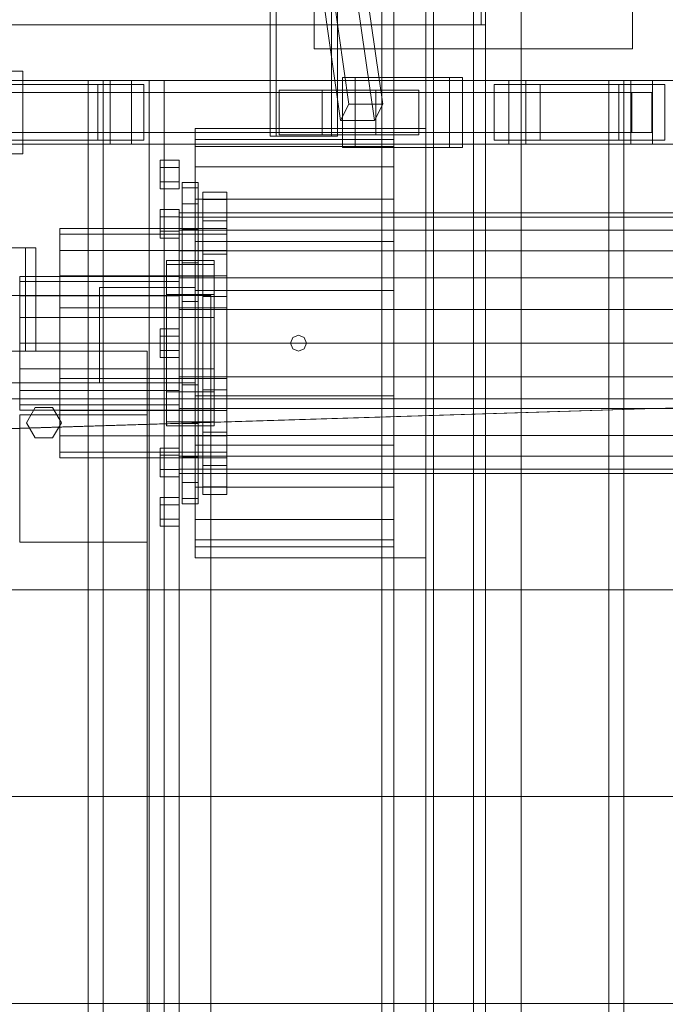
# Model space of a CAD drawing. Header units: millimetres. Extents: x -4738 to 65662, y -68080 to 6847.
# Tile 485 of 656: x 9548 to 9954, y -18130 to -17512. Entities that reach past the tile are written whole.
import ezdxf

# ---------------------------------------------------------------- set-up
doc = ezdxf.new("R2010")
doc.units = ezdxf.units.MM
for name, color, linetype, lineweight in [('COTAS_O', 1, 'Continuous', 0), ('superior_C01', 7, 'Continuous', 0), ('superior_mezcladora', 7, 'Continuous', 0)]:
    doc.layers.add(name, color=color, linetype=linetype, lineweight=lineweight)
doc.dimstyles.new('R19_100', dxfattribs={"dimtxt": 250, "dimasz": 150, "dimexe": 150, "dimexo": 80, "dimgap": 100, "dimtad": 1, "dimtih": 1, "dimtoh": 1, "dimdsep": 46, "dimcen": 0.09, "dimadec": 0, "dimazin": 0, "dimtfac": 1, "dimtdec": 4, "dimtofl": 0, "dimtmove": 0, "dimatfit": 3, "dimfxl": 1, "dimtolj": 1, "dimtzin": 0, "dimarcsym": 0})

# ---------------------------------------------------------------- blocks, each defined once
blk = doc.blocks.new('DIM_R30_39')
at = {"layer": 'COTAS_O'}
for p, q in [((9108.38, -17350), (9063.38, -17500)), ((9808.38, -17350), (9108.38, -17350)), ((9108.38, -18650), (9108.38, -17350)), ((9108.38, -17350), (9153.38, -17500)), ((9108.38, -18650), (9063.38, -18500)), ((9108.38, -18650), (9153.38, -18500)), ((9808.38, -18650), (9108.38, -18650))]:
    blk.add_line(p, q, dxfattribs=at)
blk.add_text('1300 O', height=250, rotation=90, dxfattribs=at).set_placement((9008.38, -18000))

msp = doc.modelspace()

# ---------------------------------------------------------------- linework, layer by layer
at = {"layer": 'superior_C01'}
for p, q in [((9838.242, -17515), (9838.242, -17225)), ((9840.938, -17225), (9840.938, -17515)), ((9705.584, -17240), (9705.584, -17585)), ((9709.358, -17585), (9709.358, -17240)), ((9744.102, -17585), (9744.102, -17240)), ((9747.877, -17240), (9747.877, -17585)), ((9755.158, -17564.864), (9719.569, -17314.864)), ((9776.344, -17564.864), (9740.754, -17314.864)), ((9714.324, -17325.136), (9749.913, -17575.136)), ((9771.098, -17575.136), (9735.509, -17325.136)), ((9106.386, -17515), (9838.242, -17515)), ((9840.938, -17515), (9109.083, -17515)), ((9840.938, -17515), (9838.242, -17515)), ((9488.527, -17544), (9550.157, -17544)), ((9548, -17544), (9550.157, -17544)), ((9550.157, -17544), (9550.157, -17596)), ((9818.401, -17548), (9750.994, -17548)), ((9750.994, -17548), (9750.994, -17592)), ((9759.082, -17548), (9750.994, -17548)), ((9759.082, -17592), (9759.082, -17548)), ((9759.082, -17548), (9826.49, -17548)), ((9818.401, -17592), (9818.401, -17548)), ((9818.401, -17548), (9826.49, -17548)), ((9826.49, -17548), (9826.49, -17592)), ((9605.003, -17550), (8449.442, -17550)), ((8462.923, -17550), (9618.484, -17550)), ((9597.299, -17552.5), (9519.111, -17552.5)), ((9855.572, -17550), (9528.163, -17550)), ((9538.948, -17550), (9866.357, -17550)), ((9548, -17552.5), (9626.188, -17552.5)), ((9629.655, -17550), (9591.136, -17550)), ((9591.136, -17550), (9591.136, -18450)), ((9600.573, -17550), (9591.136, -17550)), ((9597.299, -17587.5), (9597.299, -17552.5)), ((9597.299, -17552.5), (9626.188, -17552.5)), ((9600.573, -18450), (9600.573, -17550)), ((9600.573, -17550), (9639.092, -17550)), ((9605.003, -17550), (9605.003, -17590)), ((9618.484, -17550), (9605.003, -17550)), ((9932.413, -17550), (9605.003, -17550)), ((9618.484, -17590), (9618.484, -17550)), ((9618.484, -17550), (9945.893, -17550)), ((9626.188, -17552.5), (9626.188, -17587.5)), ((9629.655, -18450), (9629.655, -17550)), ((9629.655, -17550), (9639.092, -17550)), ((9639.092, -17550), (9639.092, -18450)), ((9875.409, -17552.5), (9846.52, -17552.5)), ((9846.52, -17552.5), (9846.52, -17587.5)), ((9924.708, -17552.5), (9846.52, -17552.5)), ((9855.572, -17550), (9855.572, -17590)), ((9866.357, -17550), (9855.572, -17550)), ((10370.76, -17550), (9855.572, -17550)), ((9866.357, -17590), (9866.357, -17550)), ((9866.357, -17550), (10381.545, -17550)), ((9875.409, -17587.5), (9875.409, -17552.5)), ((9875.409, -17552.5), (9953.597, -17552.5)), ((9957.064, -17550), (9918.545, -17550)), ((9918.545, -17550), (9918.545, -18450)), ((9927.982, -17550), (9918.545, -17550)), ((9924.708, -17587.5), (9924.708, -17552.5)), ((9924.708, -17552.5), (9953.597, -17552.5)), ((9927.982, -18450), (9927.982, -17550)), ((9927.982, -17550), (9966.501, -17550)), ((9932.413, -17550), (9932.413, -17590)), ((9945.893, -17550), (9932.413, -17550)), ((10447.6, -17550), (9932.413, -17550)), ((9945.893, -17590), (9945.893, -17550)), ((9945.893, -17550), (10461.081, -17550)), ((9953.597, -17552.5), (9953.597, -17587.5)), ((9527.259, -17557.5), (9932.856, -17557.5)), ((9945.45, -17557.5), (9539.852, -17557.5)), ((9738.324, -17556), (9711.361, -17556)), ((9711.361, -17556), (9711.361, -17584)), ((9772.025, -17556), (9711.361, -17556)), ((9738.324, -17584), (9738.324, -17556)), ((9738.324, -17556), (9798.988, -17556)), ((9772.025, -17584), (9772.025, -17556)), ((9772.025, -17556), (9798.988, -17556)), ((9798.988, -17556), (9798.988, -17584)), ((9932.856, -17582.5), (9932.856, -17557.5)), ((9932.856, -17557.5), (9945.45, -17557.5)), ((9945.45, -17557.5), (9945.45, -17582.5)), ((9749.913, -17575.136), (9755.158, -17564.864)), ((9755.158, -17564.864), (9776.344, -17564.864)), ((9776.344, -17564.864), (9771.098, -17575.136)), ((9771.098, -17575.136), (9749.913, -17575.136)), ((9527.259, -17582.5), (9932.856, -17582.5)), ((9539.852, -17582.5), (9945.45, -17582.5)), ((9705.584, -17585), (9744.102, -17585)), ((9705.584, -17585), (9709.358, -17585)), ((9747.877, -17585), (9709.358, -17585)), ((9711.361, -17584), (9738.324, -17584)), ((9711.361, -17584), (9772.025, -17584)), ((9798.988, -17584), (9738.324, -17584)), ((9747.877, -17585), (9744.102, -17585)), ((9798.988, -17584), (9772.025, -17584)), ((9945.45, -17582.5), (9932.856, -17582.5)), ((8449.442, -17590), (9605.003, -17590)), ((8462.923, -17590), (9618.484, -17590)), ((9597.299, -17587.5), (9519.111, -17587.5)), ((9528.163, -17590), (9855.572, -17590)), ((9538.948, -17590), (9866.357, -17590)), ((9626.188, -17587.5), (9548, -17587.5)), ((9626.188, -17587.5), (9597.299, -17587.5)), ((9605.003, -17590), (9618.484, -17590)), ((9605.003, -17590), (9932.413, -17590)), ((9618.484, -17590), (9945.893, -17590)), ((9750.994, -17592), (9818.401, -17592)), ((9750.994, -17592), (9759.082, -17592)), ((9826.49, -17592), (9759.082, -17592)), ((9826.49, -17592), (9818.401, -17592)), ((9846.52, -17587.5), (9875.409, -17587.5)), ((9924.708, -17587.5), (9846.52, -17587.5)), ((9855.572, -17590), (9866.357, -17590)), ((9855.572, -17590), (10370.76, -17590)), ((9866.357, -17590), (10381.545, -17590)), ((9953.597, -17587.5), (9875.409, -17587.5)), ((9953.597, -17587.5), (9924.708, -17587.5)), ((9932.413, -17590), (9945.893, -17590)), ((9932.413, -17590), (10447.6, -17590)), ((9945.893, -17590), (10461.081, -17590)), ((9550.157, -17596), (9488.527, -17596)), ((9550.157, -17596), (9548, -17596)), ((1103.221, -17750), (10242.208, -17750)), ((10243.564, -17750), (1104.577, -17750)), ((9445.582, -17771.702), (10143.539, -17750)), ((10145.146, -17750), (9447.19, -17771.702)), ((9464.026, -17870), (10143.539, -17870)), ((10145.146, -17870), (9465.634, -17870)), ((9464.026, -18000), (10143.539, -18000)), ((10145.146, -18000), (9465.634, -18000)), ((9464.026, -18130), (10143.539, -18130)), ((10145.146, -18130), (9465.634, -18130))]:
    msp.add_line(p, q, dxfattribs=at)
at = {"layer": 'superior_mezcladora'}
for p, q in [((9775.881, -17250), (9775.881, -18750)), ((9783.381, -18750), (9783.381, -17250)), ((9840.881, -18750), (9840.881, -17250)), ((9808.381, -18650), (9808.381, -17350)), ((9833.381, -17350), (9833.381, -18650)), ((9733.381, -17530), (9733.381, -17370)), ((9808.381, -18625), (9808.381, -17375)), ((9833.381, -17375), (9833.381, -18625)), ((9933.381, -17370), (9933.381, -17530)), ((9803.381, -18600), (9803.381, -17400)), ((9808.381, -17400), (9808.381, -18600)), ((9863.381, -17400), (9863.381, -18600)), ((9933.381, -17530), (9733.381, -17530)), ((9658.381, -17850), (9658.381, -17580)), ((9658.381, -17580), (9803.381, -17580)), ((9803.381, -17580), (9803.381, -17850)), ((9658.381, -17591.361), (9658.381, -17587)), ((9783.381, -17587), (9658.381, -17587)), ((9658.381, -17591.361), (9658.381, -17604.149)), ((9658.381, -17591.361), (9783.381, -17591.361)), ((9783.381, -17587), (9783.381, -17591.361)), ((9783.381, -17591.361), (9783.381, -17604.149)), ((9636.381, -17604.5), (9636.381, -17600)), ((9648.381, -17600), (9636.381, -17600)), ((9636.381, -17604.5), (9636.381, -17613.5)), ((9636.381, -17604.5), (9648.381, -17604.5)), ((9648.381, -17600), (9648.381, -17604.5)), ((9648.381, -17604.5), (9648.381, -17613.5)), ((9658.381, -17604.149), (9658.381, -17624.49)), ((9658.381, -17604.149), (9783.381, -17604.149)), ((9783.381, -17604.149), (9783.381, -17624.49)), ((9636.381, -17613.5), (9636.381, -17618)), ((9636.381, -17613.5), (9648.381, -17613.5)), ((9648.381, -17613.5), (9648.381, -17618)), ((9650.381, -17617.441), (9650.381, -17614)), ((9660.381, -17614), (9650.381, -17614)), ((9660.381, -17614), (9660.381, -17617.441)), ((9636.381, -17618), (9648.381, -17618)), ((9650.381, -17617.441), (9650.381, -17627.531)), ((9650.381, -17617.441), (9660.381, -17617.441)), ((9660.381, -17617.441), (9660.381, -17627.531)), ((9663.381, -17624.65), (9663.381, -17620)), ((9678.381, -17620), (9663.381, -17620)), ((9678.381, -17620), (9678.381, -17624.65)), ((9650.381, -17627.531), (9650.381, -17643.582)), ((9650.381, -17627.531), (9660.381, -17627.531)), ((9658.381, -17624.49), (9658.381, -17651)), ((9658.381, -17624.49), (9783.381, -17624.49)), ((9660.381, -17627.531), (9660.381, -17643.582)), ((9663.381, -17624.65), (9663.381, -17638.143)), ((9663.381, -17624.65), (9678.381, -17624.65)), ((9678.381, -17624.65), (9678.381, -17638.143)), ((9783.381, -17624.49), (9783.381, -17651)), ((9636.381, -17635.547), (9636.381, -17631.047)), ((9648.381, -17631.047), (9636.381, -17631.047)), ((9636.381, -17635.547), (9636.381, -17644.547)), ((9636.381, -17635.547), (9648.381, -17635.547)), ((9648.381, -17631.047), (9648.381, -17635.547)), ((9648.381, -17635.794), (9648.381, -17633)), ((16168.381, -17633), (9648.381, -17633)), ((9648.381, -17635.547), (9648.381, -17644.547)), ((9648.381, -17635.794), (9648.381, -17643.986)), ((9648.381, -17635.794), (16168.381, -17635.794)), ((9663.381, -17638.143), (9663.381, -17659.16)), ((9663.381, -17638.143), (9678.381, -17638.143)), ((9678.381, -17638.143), (9678.381, -17659.16)), ((9573.381, -17646.524), (9573.381, -17643)), ((9678.381, -17643), (9573.381, -17643)), ((9573.381, -17646.524), (9573.381, -17656.751)), ((9573.381, -17646.524), (9678.381, -17646.524)), ((9636.381, -17644.547), (9636.381, -17649.047)), ((9636.381, -17644.547), (9648.381, -17644.547)), ((9648.381, -17643.986), (9648.381, -17657.017)), ((9648.381, -17643.986), (16168.381, -17643.986)), ((9648.381, -17644.547), (9648.381, -17649.047)), ((9650.381, -17643.582), (9650.381, -17664.5)), ((9650.381, -17643.582), (9660.381, -17643.582)), ((9660.381, -17643.582), (9660.381, -17664.5)), ((9678.381, -17643), (9678.381, -17646.524)), ((9678.381, -17646.524), (9678.381, -17656.751)), ((9636.381, -17649.047), (9648.381, -17649.047)), ((9658.381, -17651), (9658.381, -17681.871)), ((9658.381, -17651), (9783.381, -17651)), ((9783.381, -17651), (9783.381, -17681.871)), ((9551.907, -17655), (9532.926, -17655)), ((9558.381, -17655), (9551.907, -17655)), ((9551.907, -17720), (9551.907, -17655)), ((9558.381, -17655), (9558.381, -17720)), ((9573.381, -17656.751), (9573.381, -17672.679)), ((9573.381, -17656.751), (9678.381, -17656.751)), ((9648.381, -17657.017), (9648.381, -17674)), ((9648.381, -17657.017), (16168.381, -17657.017)), ((9663.381, -17659.16), (9663.381, -17685.643)), ((9663.381, -17659.16), (9678.381, -17659.16)), ((9678.381, -17656.751), (9678.381, -17672.679)), ((9678.381, -17659.16), (9678.381, -17685.643)), ((9640.381, -17665.545), (9640.381, -17663)), ((9670.381, -17663), (9640.381, -17663)), ((9640.381, -17665.545), (9640.381, -17672.931)), ((9640.381, -17665.545), (9670.381, -17665.545)), ((9650.381, -17664.5), (9650.381, -17688.859)), ((9650.381, -17664.5), (9660.381, -17664.5)), ((9660.381, -17664.5), (9660.381, -17688.859)), ((9670.381, -17663), (9670.381, -17665.545)), ((9670.381, -17665.545), (9670.381, -17672.931)), ((9573.381, -17672.679), (9573.381, -17692.751)), ((9573.381, -17672.679), (9678.381, -17672.679)), ((9678.381, -17672.679), (9678.381, -17692.751)), ((9548.381, -17676.197), (9548.381, -17673)), ((9648.381, -17673), (9548.381, -17673)), ((9548.381, -17676.197), (9548.381, -17685.302)), ((9548.381, -17676.197), (9648.381, -17676.197)), ((9640.381, -17672.931), (9640.381, -17684.435)), ((9640.381, -17672.931), (9670.381, -17672.931)), ((9648.381, -17673), (9648.381, -17676.197)), ((9648.381, -17674), (9648.381, -17693.777)), ((9648.381, -17674), (16168.381, -17674)), ((9648.381, -17676.197), (9648.381, -17685.302)), ((9670.381, -17672.931), (9670.381, -17684.435)), ((9158.381, -17685), (9668.381, -17685)), ((9548.381, -17685.302), (9548.381, -17698.927)), ((9548.381, -17685.302), (9648.381, -17685.302)), ((9598.381, -17740), (9598.381, -17680)), ((9598.381, -17680), (9658.381, -17680)), ((9640.381, -17684.435), (9640.381, -17698.931)), ((9640.381, -17684.435), (9670.381, -17684.435)), ((9648.381, -17685.302), (9648.381, -17698.927)), ((9658.381, -17680), (9658.381, -17740)), ((9658.381, -17681.871), (9658.381, -17715)), ((9658.381, -17681.871), (9783.381, -17681.871)), ((9668.381, -17685), (9668.381, -18315)), ((9670.381, -17684.435), (9670.381, -17698.931)), ((9783.381, -17681.871), (9783.381, -17715)), ((9650.381, -17688.859), (9650.381, -17715)), ((9650.381, -17688.859), (9660.381, -17688.859)), ((9660.381, -17688.859), (9660.381, -17715)), ((9663.381, -17685.643), (9663.381, -17715)), ((9663.381, -17685.643), (9678.381, -17685.643)), ((9678.381, -17685.643), (9678.381, -17715)), ((9573.381, -17692.751), (9573.381, -17715)), ((9573.381, -17692.751), (9678.381, -17692.751)), ((9648.381, -17693.777), (9648.381, -17715)), ((9648.381, -17693.777), (16168.381, -17693.777)), ((9678.381, -17692.751), (9678.381, -17715)), ((9548.381, -17698.927), (9548.381, -17715)), ((9548.381, -17698.927), (9648.381, -17698.927)), ((9640.381, -17698.931), (9640.381, -17715)), ((9640.381, -17698.931), (9670.381, -17698.931)), ((9648.381, -17698.927), (9648.381, -17715)), ((9670.381, -17698.931), (9670.381, -17715)), ((9636.381, -17710.5), (9636.381, -17706)), ((9648.381, -17706), (9636.381, -17706)), ((9648.381, -17706), (9648.381, -17710.5)), ((9719.846, -17711.464), (9723.381, -17710)), ((9723.381, -17710), (9726.917, -17711.464)), ((9548.381, -17715), (9548.381, -17731.073)), ((9548.381, -17715), (9648.381, -17715)), ((9573.381, -17715), (9573.381, -17737.249)), ((9573.381, -17715), (9678.381, -17715)), ((9636.381, -17710.5), (9636.381, -17719.5)), ((9636.381, -17710.5), (9648.381, -17710.5)), ((9640.381, -17715), (9640.381, -17731.069)), ((9640.381, -17715), (9670.381, -17715)), ((9648.381, -17710.5), (9648.381, -17719.5)), ((9648.381, -17715), (9648.381, -17736.223)), ((9648.381, -17715), (16168.381, -17715)), ((9648.381, -17715), (9648.381, -17731.073)), ((9650.381, -17715), (9650.381, -17741.141)), ((9650.381, -17715), (9660.381, -17715)), ((9658.381, -17715), (9658.381, -17748.129)), ((9658.381, -17715), (9783.381, -17715)), ((9660.381, -17715), (9660.381, -17741.141)), ((9663.381, -17715), (9663.381, -17744.357)), ((9663.381, -17715), (9678.381, -17715)), ((9670.381, -17715), (9670.381, -17731.069)), ((9678.381, -17715), (9678.381, -17737.249)), ((9678.381, -17715), (9678.381, -17744.357)), ((9718.381, -17715), (9719.846, -17711.464)), ((9719.846, -17718.536), (9718.381, -17715)), ((9726.917, -17711.464), (9728.381, -17715)), ((9728.381, -17715), (9726.917, -17718.536)), ((9783.381, -17715), (9783.381, -17748.129)), ((9218.381, -17720), (9628.381, -17720)), ((9551.907, -17720), (9532.926, -17720)), ((9551.907, -17720), (9558.381, -17720)), ((9628.381, -17720), (9628.381, -18280)), ((9636.381, -17719.5), (9636.381, -17724)), ((9636.381, -17719.5), (9648.381, -17719.5)), ((9648.381, -17719.5), (9648.381, -17724)), ((9723.381, -17720), (9719.846, -17718.536)), ((9726.917, -17718.536), (9723.381, -17720)), ((9636.381, -17724), (9648.381, -17724)), ((9548.381, -17731.073), (9548.381, -17744.698)), ((9548.381, -17731.073), (9648.381, -17731.073)), ((9640.381, -17731.069), (9640.381, -17745.565)), ((9640.381, -17731.069), (9670.381, -17731.069)), ((9648.381, -17731.073), (9648.381, -17744.698)), ((9670.381, -17731.069), (9670.381, -17745.565)), ((9198.381, -17740), (9648.381, -17740)), ((9573.381, -17737.249), (9573.381, -17757.321)), ((9573.381, -17737.249), (9678.381, -17737.249)), ((9658.381, -17740), (9598.381, -17740)), ((9648.381, -17736.223), (9648.381, -17756)), ((9648.381, -17736.223), (16168.381, -17736.223)), ((9648.381, -17740), (9648.381, -18260)), ((9678.381, -17737.249), (9678.381, -17757.321)), ((9548.381, -17744.698), (9548.381, -17753.803)), ((9548.381, -17744.698), (9648.381, -17744.698)), ((9640.381, -17745.565), (9640.381, -17757.069)), ((9640.381, -17745.565), (9670.381, -17745.565)), ((9648.381, -17744.698), (9648.381, -17753.803)), ((9650.381, -17741.141), (9650.381, -17765.5)), ((9650.381, -17741.141), (9660.381, -17741.141)), ((9660.381, -17741.141), (9660.381, -17765.5)), ((9663.381, -17744.357), (9663.381, -17770.84)), ((9663.381, -17744.357), (9678.381, -17744.357)), ((9670.381, -17745.565), (9670.381, -17757.069)), ((9678.381, -17744.357), (9678.381, -17770.84)), ((9658.381, -17748.129), (9658.381, -17779)), ((9658.381, -17748.129), (9783.381, -17748.129)), ((9783.381, -17748.129), (9783.381, -17779)), ((9548.381, -17753.803), (9548.381, -17757)), ((9548.381, -17753.803), (9648.381, -17753.803)), ((9548.381, -17757), (9648.381, -17757)), ((9552.381, -17765), (9557.881, -17755.474)), ((9557.881, -17755.474), (9568.881, -17755.474)), ((9568.881, -17755.474), (9574.381, -17765)), ((9573.381, -17757.321), (9573.381, -17773.249)), ((9573.381, -17757.321), (9678.381, -17757.321)), ((9640.381, -17757.069), (9640.381, -17764.455)), ((9640.381, -17757.069), (9670.381, -17757.069)), ((9648.381, -17753.803), (9648.381, -17757)), ((9648.381, -17756), (9648.381, -17772.983)), ((9648.381, -17756), (16168.381, -17756)), ((9670.381, -17757.069), (9670.381, -17764.455)), ((9678.381, -17757.321), (9678.381, -17773.249)), ((9548.381, -17840), (9548.381, -17760)), ((9548.381, -17760), (9628.381, -17760)), ((9557.881, -17774.526), (9552.381, -17765)), ((9574.381, -17765), (9568.881, -17774.526)), ((9628.381, -17760), (9628.381, -17840)), ((9640.381, -17764.455), (9640.381, -17767)), ((9640.381, -17764.455), (9670.381, -17764.455)), ((9650.381, -17765.5), (9650.381, -17786.418)), ((9650.381, -17765.5), (9660.381, -17765.5)), ((9660.381, -17765.5), (9660.381, -17786.418)), ((9670.381, -17764.455), (9670.381, -17767)), ((9640.381, -17767), (9670.381, -17767)), ((9663.381, -17770.84), (9663.381, -17791.857)), ((9663.381, -17770.84), (9678.381, -17770.84)), ((9678.381, -17770.84), (9678.381, -17791.857)), ((9568.881, -17774.526), (9557.881, -17774.526)), ((9573.381, -17773.249), (9573.381, -17783.476)), ((9573.381, -17773.249), (9678.381, -17773.249)), ((9648.381, -17772.983), (9648.381, -17786.014)), ((9648.381, -17772.983), (16168.381, -17772.983)), ((9678.381, -17773.249), (9678.381, -17783.476)), ((9573.381, -17783.476), (9573.381, -17787)), ((9573.381, -17783.476), (9678.381, -17783.476)), ((9636.381, -17785.453), (9636.381, -17780.953)), ((9648.381, -17780.953), (9636.381, -17780.953)), ((9648.381, -17780.953), (9648.381, -17785.453)), ((9658.381, -17779), (9658.381, -17805.51)), ((9658.381, -17779), (9783.381, -17779)), ((9678.381, -17783.476), (9678.381, -17787)), ((9783.381, -17779), (9783.381, -17805.51)), ((9573.381, -17787), (9678.381, -17787)), ((9636.381, -17785.453), (9636.381, -17794.453)), ((9636.381, -17785.453), (9648.381, -17785.453)), ((9648.381, -17785.453), (9648.381, -17794.453)), ((9648.381, -17786.014), (9648.381, -17794.206)), ((9648.381, -17786.014), (16168.381, -17786.014)), ((9650.381, -17786.418), (9650.381, -17802.469)), ((9650.381, -17786.418), (9660.381, -17786.418)), ((9660.381, -17786.418), (9660.381, -17802.469)), ((9636.381, -17794.453), (9636.381, -17798.953)), ((9636.381, -17794.453), (9648.381, -17794.453)), ((9648.381, -17794.206), (9648.381, -17797)), ((9648.381, -17794.206), (16168.381, -17794.206)), ((9648.381, -17794.453), (9648.381, -17798.953)), ((9663.381, -17791.857), (9663.381, -17805.35)), ((9663.381, -17791.857), (9678.381, -17791.857)), ((9678.381, -17791.857), (9678.381, -17805.35)), ((9636.381, -17798.953), (9648.381, -17798.953)), ((9648.381, -17797), (16168.381, -17797)), ((9650.381, -17802.469), (9650.381, -17812.559)), ((9650.381, -17802.469), (9660.381, -17802.469)), ((9660.381, -17802.469), (9660.381, -17812.559)), ((9658.381, -17805.51), (9658.381, -17825.851)), ((9658.381, -17805.51), (9783.381, -17805.51)), ((9663.381, -17805.35), (9663.381, -17810)), ((9663.381, -17805.35), (9678.381, -17805.35)), ((9678.381, -17805.35), (9678.381, -17810)), ((9783.381, -17805.51), (9783.381, -17825.851)), ((9636.381, -17816.5), (9636.381, -17812)), ((9648.381, -17812), (9636.381, -17812)), ((9648.381, -17812), (9648.381, -17816.5)), ((9650.381, -17812.559), (9650.381, -17816)), ((9650.381, -17812.559), (9660.381, -17812.559)), ((9660.381, -17812.559), (9660.381, -17816)), ((9663.381, -17810), (9678.381, -17810)), ((9636.381, -17816.5), (9636.381, -17825.5)), ((9636.381, -17816.5), (9648.381, -17816.5)), ((9648.381, -17816.5), (9648.381, -17825.5)), ((9650.381, -17816), (9660.381, -17816)), ((9636.381, -17825.5), (9636.381, -17830)), ((9636.381, -17825.5), (9648.381, -17825.5)), ((9648.381, -17825.5), (9648.381, -17830)), ((9658.381, -17825.851), (9658.381, -17838.639)), ((9658.381, -17825.851), (9783.381, -17825.851)), ((9783.381, -17825.851), (9783.381, -17838.639)), ((9636.381, -17830), (9648.381, -17830)), ((9628.381, -17840), (9548.381, -17840)), ((9658.381, -17838.639), (9658.381, -17843)), ((9658.381, -17838.639), (9783.381, -17838.639)), ((9783.381, -17838.639), (9783.381, -17843)), ((9658.381, -17843), (9783.381, -17843)), ((9803.381, -17850), (9658.381, -17850))]:
    msp.add_line(p, q, dxfattribs=at)

# ---------------------------------------------------------------- dimensions: what is measured, and where the dimension line sits
at = {"layer": 'COTAS_O'}
dim = msp.add_aligned_dim(p1=(9808.381, -18650), p2=(9808.381, -17350), distance=700, text='<> O', dimstyle='R19_100', dxfattribs=at)
dim.commit()
dim.dimension.update_dxf_attribs({"geometry": 'DIM_R30_39', "text_midpoint": (9108.381, -18000)})

doc.saveas('drawing.dxf')
